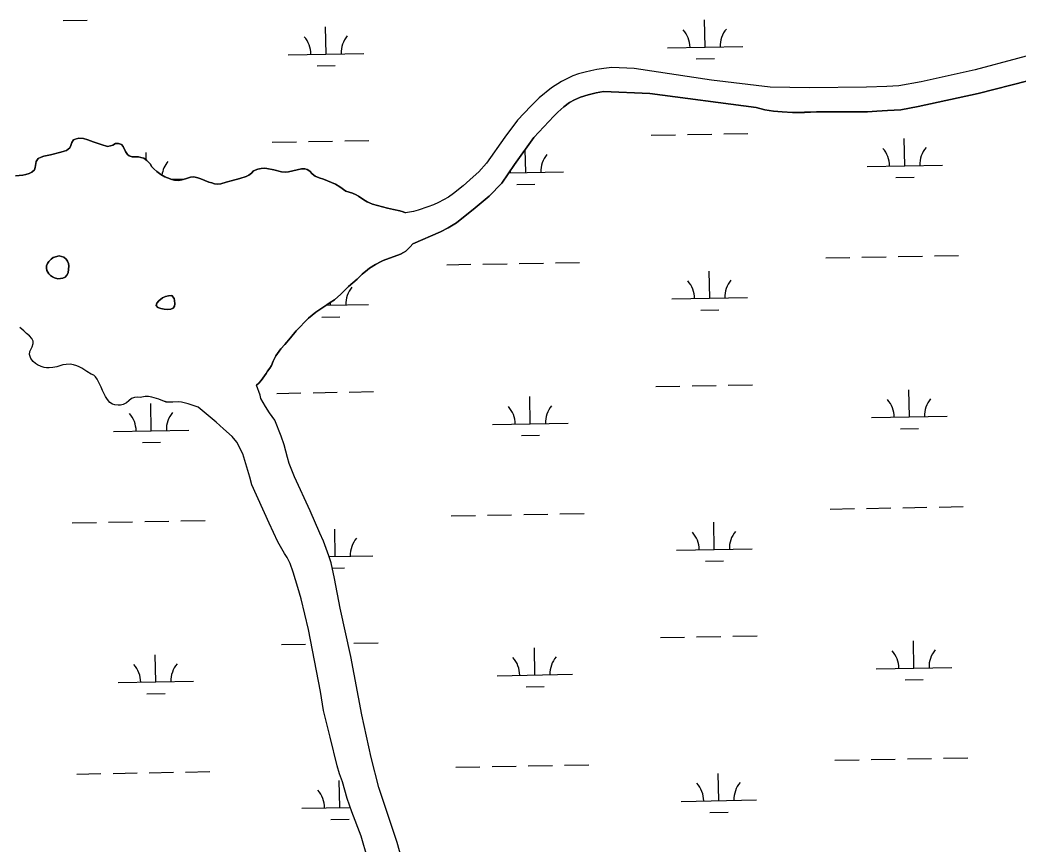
# Model space of a CAD drawing. Extents: x 3957609 to 3995875, y 234277 to 260273.
# Drawn here: x 3986202 to 3987524, y 243947 to 245039 of the extents above; entities that cross this region are included whole.
import ezdxf

# ---------------------------------------------------------------- set-up
doc = ezdxf.new("R2010")
doc.units = 0
doc.layers.add('V-TOPO-SHOR', color=7, linetype='Continuous')
doc.layers.add('V-WETL-SWMP', color=7, linetype='Continuous')

msp = doc.modelspace()

# ---------------------------------------------------------------- linework, layer by layer
at = {"layer": 'V-TOPO-SHOR'}
for points in [[(3987579.113, 245002.384), (3987466.76, 244972.475), (3987395.344, 244956.734), (3987365.91, 244951.332), (3987349.874, 244950.443), (3987323.113, 244949.384), (3987247.618, 244948.841), (3987195.701, 244949.796), (3987117.801, 244958.819), (3987015.508, 244974.099), (3986985.998, 244975.707), (3986975.162, 244974.372), (3986965.917, 244972.815), (3986958.16, 244971.254)], [(3986958.16, 244971.254), (3986950.402, 244969.481), (3986942.005, 244967.072), (3986934.456, 244964.449), (3986919.241, 244957.291), (3986906.253, 244948.849), (3986889.849, 244935.537), (3986878.763, 244924.646), (3986860.953, 244906.032), (3986844.19, 244883.272), (3986820.057, 244849.075), (3986809.71, 244837.649), (3986802.46, 244830.672), (3986789.249, 244819.152), (3986776.465, 244808.903), (3986769.862, 244804.048), (3986756.454, 244796.988), (3986749.647, 244793.724), (3986742.522, 244790.992), (3986729.336, 244786.586), (3986723.279, 244785.018), (3986712.852, 244783.236)], [(3987536.75, 244957.856), (3987470.745, 244941.243), (3987391.572, 244923.94), (3987368.409, 244919.573), (3987350.884, 244918.691), (3987336.759, 244917.687), (3987324.44, 244917.099), (3987257.016, 244916.737), (3987240.874, 244916.272), (3987225.266, 244916.229), (3987211.36, 244916.817), (3987199.895, 244917.818), (3987188.541, 244919.669), (3987177.087, 244922.477), (3987036.369, 244940.993), (3986975.01, 244943.793), (3986965.129, 244942.238), (3986954.5, 244939.523), (3986944.399, 244936.166), (3986936.422, 244932.695), (3986929.825, 244929.428)], [(3986929.825, 244929.428), (3986922.371, 244923.727), (3986914.377, 244916.432), (3986909.259, 244911.25), (3986882.812, 244883.115), (3986857.183, 244847.117), (3986840.307, 244822.553), (3986823.352, 244805.102), (3986805.029, 244789.677), (3986780.42, 244769.922), (3986769.137, 244763.278), (3986759.137, 244758.115), (3986722.453, 244742.212)], [(3986196.404, 244832.16), (3986206.281, 244833.182), (3986210.105, 244833.805), (3986214.678, 244835.378), (3986217.975, 244836.85), (3986221.494, 244840.127), (3986222.354, 244843.099), (3986223.767, 244851.162), (3986226.651, 244855.184), (3986230.481, 244856.974), (3986233.882, 244858.023), (3986238.451, 244859.276), (3986242.597, 244860.11), (3986256.308, 244863.452), (3986261.09, 244864.705), (3986263.959, 244865.649), (3986268.541, 244869.346), (3986269.827, 244872.316), (3986270.906, 244876.451), (3986273.255, 244879.733), (3986276.976, 244881.097), (3986280.165, 244881.935), (3986286.641, 244881.485), (3986292.261, 244879.973), (3986299.046, 244877.399), (3986309.861, 244873.639), (3986318.448, 244870.843), (3986322.276, 244871.783), (3986325.145, 244872.727), (3986328.871, 244874.835), (3986332.801, 244875.031), (3986336.829, 244873.528), (3986338.943, 244871.079), (3986341.994, 244864.269), (3986344.528, 244860.544), (3986347.067, 244858.623), (3986351.098, 244857.543), (3986354.493, 244857.212), (3986359.271, 244857.3)], [(3986359.271, 244857.3), (3986362.56, 244856.648), (3986366.165, 244855.358), (3986370.4, 244852.368), (3986374.523, 244848), (3986377.056, 244844.272), (3986379.698, 244841.288), (3986383.614, 244837.983), (3986389.012, 244833.819), (3986393.991, 244831.038), (3986397.806, 244829.324), (3986403.319, 244827.391), (3986406.926, 244826.42), (3986412.126, 244826.08), (3986416.588, 244827.018), (3986421.586, 244828.378), (3986428.176, 244830.475), (3986432.53, 244830.67), (3986437.623, 244829.586), (3986441.865, 244828.296), (3986452.572, 244824.005), (3986456.494, 244822.713), (3986459.887, 244821.744), (3986464.237, 244820.985), (3986468.38, 244821.499), (3986475.29, 244823.594), (3986482.094, 244825.371), (3986493.362, 244828.724), (3986501.865, 244831.448), (3986505.375, 244832.92), (3986508.892, 244835.88), (3986511.665, 244838.735), (3986517.088, 244840.942), (3986521.657, 244841.985), (3986525.798, 244842.181), (3986529.196, 244841.741), (3986538.533, 244840.113), (3986548.502, 244837.629), (3986553.809, 244837.182), (3986557.741, 244837.698), (3986575.274, 244841.235), (3986579.628, 244841.325), (3986582.702, 244840.357), (3986586.198, 244838.431), (3986589.368, 244835.022), (3986593.177, 244831.821), (3986598.584, 244829.674), (3986604.097, 244827.847), (3986619.998, 244820.987), (3986625.822, 244817.777), (3986633.973, 244811.799), (3986642.776, 244809.108), (3986647.652, 244807.179), (3986650.724, 244805.467), (3986657.712, 244800.447), (3986661.947, 244797.777), (3986665.128, 244796.277), (3986669.156, 244794.668), (3986688.989, 244789.277), (3986697.05, 244787.44), (3986705.43, 244785.814), (3986709.674, 244784.628), (3986712.852, 244783.236)], [(3986238.042, 244707.026), (3986240.782, 244702.555), (3986242.685, 244700.212), (3986245.333, 244698.502), (3986248.087, 244697.216), (3986252.435, 244695.923), (3986255.835, 244696.018), (3986258.915, 244696.64), (3986262.001, 244698.115), (3986264.559, 244700.759), (3986265.952, 244703.833), (3986266.82, 244708.183), (3986266.945, 244712.854), (3986266.534, 244716.041), (3986265.378, 244719.336), (3986263.478, 244721.679), (3986260.304, 244724.454), (3986257.123, 244725.529), (3986254.151, 244726.285), (3986246.391, 244724.085), (3986243.516, 244721.654), (3986240.743, 244718.906), (3986238.609, 244716.154), (3986237.536, 244713.186), (3986237.415, 244710.108), (3986238.042, 244707.026)], [(3986715.629, 244734.913), (3986713.178, 244732.589), (3986710.302, 244730.584), (3986705.94, 244728.265), (3986683.398, 244719.969), (3986680.42, 244718.707), (3986672.969, 244714.595), (3986665.306, 244709.743), (3986662.43, 244707.632), (3986655.504, 244701.82), (3986648.578, 244695.479), (3986637.496, 244685.755), (3986627.262, 244675.603), (3986618.843, 244668.099), (3986612.99, 244664.407), (3986608.517, 244661.241), (3986599.254, 244655.119), (3986594.144, 244651.424), (3986584.449, 244643.501), (3986567.819, 244627.111), (3986560.454, 244617.798), (3986553.094, 244609.014), (3986547.865, 244603.09), (3986541.246, 244593.986), (3986537.5, 244586.568), (3986535.141, 244581.164), (3986533.322, 244577.561), (3986530.226, 244573.433), (3986528.303, 244570.467), (3986521.577, 244561.364)], [(3986384.896, 244657.904), (3986388.711, 244656.403), (3986393.381, 244655.428), (3986398.263, 244655.197), (3986401.98, 244655.5), (3986405.064, 244656.762), (3986406.776, 244659.727), (3986407.213, 244662.803), (3986407.125, 244666.944), (3986406.604, 244669.92), (3986403.434, 244673.756), (3986399.078, 244673.135), (3986395.148, 244672.197), (3986391.212, 244670.62), (3986386.204, 244666.5), (3986383.644, 244663.536), (3986382.782, 244660.46), (3986384.896, 244657.904)], [(3986438.297, 244526.03), (3986434.16, 244527.107), (3986424.936, 244530.224), (3986416.027, 244532.595), (3986412.419, 244532.929), (3986404.561, 244532.323), (3986400.42, 244532.341), (3986395.855, 244532.677), (3986391.296, 244534.183), (3986385.995, 244536.222), (3986376.769, 244539.02), (3986372.313, 244539.782), (3986368.067, 244540.011), (3986361.479, 244538.764), (3986357.444, 244538.993), (3986354.045, 244538.475), (3986349.899, 244537.218), (3986346.277, 244534.26), (3986343.61, 244531.403), (3986339.037, 244529.298), (3986335.424, 244528.571), (3986332.24, 244528.583), (3986327.994, 244529.026), (3986324.92, 244529.994), (3986321.424, 244532.133), (3986318.36, 244535.966), (3986315.722, 244539.907), (3986311.825, 244547.886), (3986310.037, 244552.139), (3986304.454, 244562.885), (3986302.558, 244566.185), (3986300.018, 244568.425), (3986296.627, 244569.713), (3986291.011, 244573.134), (3986284.341, 244577.512), (3986280.845, 244579.226), (3986277.771, 244580.512), (3986273.104, 244581.911), (3986268.967, 244582.78), (3986263.339, 244582.483), (3986259.196, 244581.758), (3986251.01, 244579.454), (3986245.695, 244578.309), (3986241.024, 244577.797), (3986237.413, 244578.022), (3986234.337, 244578.567), (3986230.413, 244579.751), (3986225.643, 244581.893), (3986222.784, 244583.709), (3986219.716, 244586.482), (3986216.761, 244590.423), (3986215.082, 244595.526), (3986215.628, 244599.348), (3986216.702, 244602.315), (3986218.416, 244605.918), (3986220.026, 244609.946), (3986219.931, 244613.133), (3986218.248, 244616.75), (3986214.865, 244620.479), (3986210.949, 244623.574), (3986207.565, 244626.986), (3986202.169, 244631.254)], [(3986521.577, 244561.364), (3986518.483, 244557.767), (3986515.603, 244554.806)], [(3986721.026, 243880.092), (3986701.772, 243949.505), (3986677.541, 244022.121), (3986667.298, 244062.086), (3986654.998, 244118.199), (3986640.341, 244195.45), (3986626.056, 244259.531), (3986618.679, 244299.06), (3986614.515, 244319.782), (3986611.368, 244328.819), (3986604.122, 244348.49), (3986599.28, 244359.128), (3986586.445, 244388.592), (3986565.925, 244433.589), (3986558.777, 244451.136), (3986556.367, 244459.005), (3986551.976, 244475.905), (3986548.306, 244487.386), (3986539.899, 244508.55), (3986532.825, 244518.452), (3986527.232, 244526.65), (3986521.436, 244537.398), (3986520.285, 244541.543), (3986515.603, 244554.806)], [(3986670.624, 243899.675), (3986654.085, 243957.822), (3986641.899, 243989.83), (3986635.6, 244007.589), (3986629.214, 244029.699), (3986625.433, 244040.226), (3986622.079, 244050.75), (3986613.102, 244088.798), (3986604.222, 244124.298), (3986600.183, 244149.265), (3986584.166, 244231.193), (3986574.563, 244271.897), (3986570.272, 244287.204), (3986564.196, 244307.51), (3986559.889, 244318.782), (3986555.887, 244326.974), (3986552.617, 244331.977), (3986543.868, 244347.409), (3986532.288, 244372.301), (3986509.453, 244422.935), (3986506.629, 244433.138), (3986497.624, 244464.073), (3986489.604, 244479.315), (3986483.263, 244486.771), (3986471.839, 244497.331), (3986462.001, 244506.078), (3986438.297, 244526.03)]]:
    msp.add_lwpolyline(points, dxfattribs=at)
at = {"layer": 'V-WETL-SWMP'}
for p, q in [((3986259.394, 245037.904), (3986291.388, 245038.486)), ((3987109.4, 245002.609), (3987108.745, 245038.603)), ((3986607.575, 244993.485), (3986606.92, 245029.479)), ((3987059.408, 245001.7), (3987159.391, 245003.518)), ((3986557.583, 244992.576), (3986657.566, 244994.394)), ((3986595.857, 244977.838), (3986619.853, 244978.274)), ((3987097.682, 244986.963), (3987121.678, 244987.399)), ((3987038.102, 244885.862), (3987070.097, 244886.444)), ((3987086.095, 244886.735), (3987118.089, 244887.316)), ((3987134.087, 244887.607), (3987166.081, 244888.189)), ((3986536.277, 244876.737), (3986568.272, 244877.319)), ((3986584.269, 244877.61), (3986616.264, 244878.192)), ((3986632.262, 244878.482), (3986664.256, 244879.064)), ((3987373.735, 244845.527), (3987373.081, 244881.521)), ((3986369.619, 244852.921), (3986369.431, 244863.272)), ((3986871.91, 244836.402), (3986871.353, 244867.021)), ((3987323.743, 244844.618), (3987423.727, 244846.436)), ((3986849.542, 244835.996), (3986921.902, 244837.311)), ((3986401.986, 244827.858), (3986420.077, 244828.187)), ((3986860.193, 244820.756), (3986884.189, 244821.192)), ((3987362.018, 244829.88), (3987386.014, 244830.317)), ((3987365.076, 244725.279), (3987397.071, 244725.86)), ((3987413.068, 244726.151), (3987445.063, 244726.733)), ((3986767.267, 244714.409), (3986799.261, 244714.99)), ((3986815.259, 244715.281), (3986847.254, 244715.863)), ((3986863.251, 244716.154), (3986895.246, 244716.736)), ((3986911.243, 244717.027), (3986943.238, 244717.608)), ((3987269.092, 244723.533), (3987301.086, 244724.115)), ((3987317.084, 244724.406), (3987349.079, 244724.988)), ((3986265.442, 244705.284), (3986266.245, 244705.299)), ((3987115.448, 244669.989), (3987114.793, 244705.983)), ((3986607.787, 244660.758), (3986663.615, 244661.774)), ((3986613.623, 244660.865), (3986613.552, 244664.762)), ((3987065.456, 244669.08), (3987165.44, 244670.898)), ((3987103.73, 244654.343), (3987127.726, 244654.779)), ((3986601.905, 244645.218), (3986625.901, 244645.654)), ((3987092.143, 244554.114), (3987124.137, 244554.696)), ((3987140.135, 244554.987), (3987172.129, 244555.569)), ((3986542.325, 244544.117), (3986574.32, 244544.699)), ((3986590.318, 244544.99), (3986622.312, 244545.572)), ((3986638.31, 244545.862), (3986670.304, 244546.444)), ((3987044.151, 244553.242), (3987076.145, 244553.824)), ((3987379.783, 244512.907), (3987379.129, 244548.901)), ((3986376.133, 244494.658), (3986375.479, 244530.652)), ((3986877.958, 244503.782), (3986877.304, 244539.776)), ((3986827.966, 244502.873), (3986927.95, 244504.691)), ((3987329.792, 244511.998), (3987429.775, 244513.816)), ((3986326.141, 244493.749), (3986426.125, 244495.567)), ((3986866.241, 244488.136), (3986890.237, 244488.572)), ((3987368.066, 244497.26), (3987392.062, 244497.697)), ((3986364.416, 244479.011), (3986388.412, 244479.447)), ((3986773.315, 244381.789), (3986805.309, 244382.37)), ((3986821.307, 244382.661), (3986853.302, 244383.243)), ((3986869.299, 244383.534), (3986901.294, 244384.116)), ((3986917.291, 244384.407), (3986949.286, 244384.988)), ((3987275.14, 244390.913), (3987307.135, 244391.495)), ((3987323.132, 244391.786), (3987355.127, 244392.368)), ((3987371.124, 244392.659), (3987403.119, 244393.24)), ((3987419.116, 244393.531), (3987451.111, 244394.113)), ((3986271.49, 244372.664), (3986303.484, 244373.246)), ((3986319.482, 244373.537), (3986351.477, 244374.118)), ((3986367.474, 244374.409), (3986399.469, 244374.991)), ((3986415.466, 244375.282), (3986447.461, 244375.864)), ((3987121.496, 244337.369), (3987120.841, 244373.363)), ((3986619.671, 244328.245), (3986619.016, 244364.239)), ((3987071.504, 244336.46), (3987171.488, 244338.278)), ((3986611.618, 244328.098), (3986669.663, 244329.154)), ((3987109.778, 244321.723), (3987133.774, 244322.159)), ((3986615.929, 244312.743), (3986631.949, 244313.034)), ((3986548.374, 244211.497), (3986580.368, 244212.079)), ((3986644.358, 244213.242), (3986676.352, 244213.824)), ((3987050.199, 244220.622), (3987082.193, 244221.204)), ((3987098.191, 244221.494), (3987130.185, 244222.076)), ((3987146.183, 244222.367), (3987178.177, 244222.949)), ((3987385.831, 244180.287), (3987385.177, 244216.281)), ((3986382.181, 244162.038), (3986381.527, 244198.032)), ((3986884.006, 244171.162), (3986883.352, 244207.156)), ((3986834.015, 244170.253), (3986933.998, 244172.071)), ((3987335.84, 244179.378), (3987435.823, 244181.196)), ((3986332.19, 244161.129), (3986432.173, 244162.947)), ((3987374.114, 244164.64), (3987398.11, 244165.077)), ((3986370.464, 244146.391), (3986394.46, 244146.827)), ((3986872.289, 244155.516), (3986896.285, 244155.952)), ((3986923.339, 244051.787), (3986955.334, 244052.368)), ((3987281.188, 244058.293), (3987313.183, 244058.875)), ((3987329.18, 244059.166), (3987361.175, 244059.748)), ((3987377.172, 244060.039), (3987409.167, 244060.62)), ((3987425.164, 244060.911), (3987457.159, 244061.493)), ((3986277.538, 244040.044), (3986309.533, 244040.626)), ((3986325.53, 244040.917), (3986357.525, 244041.498)), ((3986373.522, 244041.789), (3986405.517, 244042.371)), ((3986421.514, 244042.662), (3986453.509, 244043.244)), ((3986779.363, 244049.169), (3986811.358, 244049.75)), ((3986827.355, 244050.041), (3986859.35, 244050.623)), ((3986875.347, 244050.914), (3986907.342, 244051.496)), ((3987127.544, 244004.749), (3987126.889, 244040.743)), ((3986625.719, 243995.625), (3986625.064, 244031.619)), ((3987077.552, 244003.84), (3987177.536, 244005.658)), ((3986575.727, 243994.716), (3986639.753, 243995.88)), ((3987115.826, 243989.103), (3987139.822, 243989.539)), ((3986614.001, 243979.978), (3986637.997, 243980.414))]:
    msp.add_line(p, q, dxfattribs=at)
for points in [[(3987579.113, 245002.385), (3987466.76, 244972.476), (3987395.344, 244956.734), (3987365.911, 244951.332), (3987349.874, 244950.442), (3987323.113, 244949.383), (3987247.618, 244948.841), (3987195.701, 244949.795), (3987117.802, 244958.819), (3987015.508, 244974.1), (3986985.997, 244975.707), (3986975.162, 244974.371), (3986965.918, 244972.816), (3986958.16, 244971.255), (3986950.402, 244969.481), (3986942.004, 244967.073), (3986934.455, 244964.45), (3986919.242, 244957.291), (3986906.254, 244948.85), (3986889.848, 244935.538), (3986878.762, 244924.647), (3986860.954, 244906.032), (3986844.191, 244883.272), (3986820.056, 244849.075), (3986809.71, 244837.65), (3986802.461, 244830.671), (3986789.248, 244819.152), (3986776.465, 244808.904), (3986769.862, 244804.047), (3986756.455, 244796.988), (3986749.646, 244793.724), (3986742.521, 244790.992), (3986729.337, 244786.586), (3986723.279, 244785.018), (3986712.853, 244783.235), (3986709.673, 244784.629), (3986705.431, 244785.814), (3986697.05, 244787.441), (3986688.988, 244789.278), (3986669.155, 244794.668), (3986665.127, 244796.277), (3986661.948, 244797.776), (3986657.711, 244800.448), (3986650.724, 244805.467), (3986647.652, 244807.178)], [(3986618.678, 244299.059), (3986614.515, 244319.781), (3986611.367, 244328.819), (3986604.121, 244348.491), (3986599.28, 244359.128), (3986586.446, 244388.592), (3986565.925, 244433.588), (3986558.776, 244451.137), (3986556.366, 244459.004), (3986551.976, 244475.904), (3986548.306, 244487.386), (3986539.898, 244508.549), (3986532.825, 244518.452), (3986527.231, 244526.651), (3986521.435, 244537.398), (3986520.284, 244541.544), (3986515.604, 244554.806), (3986518.483, 244557.767), (3986521.577, 244561.364), (3986528.303, 244570.468), (3986530.226, 244573.433), (3986533.322, 244577.561), (3986535.142, 244581.164), (3986537.5, 244586.569), (3986541.246, 244593.986), (3986547.866, 244603.09), (3986553.093, 244609.015), (3986560.455, 244617.798), (3986567.819, 244627.111), (3986584.449, 244643.501), (3986594.143, 244651.424), (3986599.254, 244655.12), (3986608.516, 244661.24), (3986612.989, 244664.407), (3986618.843, 244668.099), (3986627.262, 244675.604), (3986637.496, 244685.755), (3986648.578, 244695.478), (3986655.505, 244701.82), (3986662.43, 244707.631), (3986665.305, 244709.743), (3986672.97, 244714.596), (3986680.419, 244718.707), (3986683.397, 244719.969), (3986705.94, 244728.265), (3986710.302, 244730.583), (3986713.177, 244732.588), (3986715.629, 244734.914), (3986719.04, 244738.192), (3986722.454, 244742.213), (3986759.136, 244758.116), (3986769.138, 244763.278), (3986780.42, 244769.921), (3986805.028, 244789.676), (3986823.353, 244805.103), (3986840.307, 244822.554), (3986857.183, 244847.118), (3986882.812, 244883.115), (3986909.259, 244911.251), (3986914.377, 244916.432), (3986922.37, 244923.726), (3986929.825, 244929.429), (3986936.422, 244932.694), (3986944.399, 244936.166), (3986954.5, 244939.522), (3986965.129, 244942.239), (3986975.01, 244943.792), (3987036.369, 244940.994), (3987177.086, 244922.477), (3987188.542, 244919.67), (3987199.896, 244917.818), (3987211.359, 244916.816), (3987225.266, 244916.229), (3987240.874, 244916.271), (3987257.015, 244916.736), (3987324.44, 244917.099), (3987336.759, 244917.686), (3987350.885, 244918.69), (3987368.408, 244919.574), (3987391.572, 244923.94), (3987470.746, 244941.243), (3987536.75, 244957.856)], [(3986647.652, 244807.178), (3986642.776, 244809.109), (3986633.974, 244811.799), (3986625.823, 244817.778), (3986619.997, 244820.987), (3986604.098, 244827.847), (3986598.585, 244829.674), (3986593.178, 244831.82), (3986589.369, 244835.021), (3986586.198, 244838.431), (3986582.702, 244840.357), (3986579.627, 244841.325), (3986575.273, 244841.236), (3986557.74, 244837.698), (3986553.809, 244837.183), (3986548.502, 244837.629), (3986538.532, 244840.112), (3986529.195, 244841.742), (3986525.799, 244842.181), (3986521.658, 244841.985), (3986517.088, 244840.942), (3986511.664, 244838.735), (3986508.892, 244835.879), (3986505.376, 244832.921), (3986501.866, 244831.448), (3986493.361, 244828.723), (3986482.093, 244825.371), (3986475.29, 244823.594), (3986468.38, 244821.498), (3986464.238, 244820.984), (3986459.887, 244821.745), (3986456.494, 244822.714), (3986452.571, 244824.005), (3986441.864, 244828.295), (3986437.623, 244829.586), (3986432.531, 244830.669), (3986428.177, 244830.474), (3986421.585, 244828.378), (3986416.589, 244827.018), (3986412.126, 244826.08), (3986406.925, 244826.42), (3986403.319, 244827.39), (3986397.806, 244829.324), (3986393.99, 244831.038), (3986389.012, 244833.819), (3986383.614, 244837.982), (3986379.698, 244841.289), (3986377.056, 244844.273), (3986374.523, 244847.999), (3986370.4, 244852.369), (3986366.165, 244855.359), (3986362.561, 244856.648), (3986359.272, 244857.299), (3986354.494, 244857.212), (3986351.097, 244857.544), (3986347.067, 244858.622), (3986344.527, 244860.544), (3986341.994, 244864.27), (3986338.942, 244871.078), (3986336.829, 244873.529), (3986332.8, 244875.032), (3986328.871, 244874.835), (3986325.146, 244872.727), (3986322.276, 244871.783), (3986318.449, 244870.843), (3986309.861, 244873.638), (3986299.046, 244877.399), (3986292.261, 244879.974), (3986286.64, 244881.484), (3986280.165, 244881.935), (3986276.977, 244881.098), (3986273.255, 244879.733), (3986270.906, 244876.451), (3986269.827, 244872.315), (3986268.541, 244869.347), (3986263.96, 244865.65), (3986261.09, 244864.706), (3986256.307, 244863.451), (3986242.597, 244860.11), (3986238.452, 244859.277), (3986233.882, 244858.022), (3986230.48, 244856.974), (3986226.65, 244855.184), (3986223.767, 244851.161), (3986222.354, 244843.098), (3986221.493, 244840.128), (3986217.975, 244836.851), (3986214.678, 244835.378), (3986210.106, 244833.804), (3986206.281, 244833.183), (3986196.403, 244832.161)], [(3986349.899, 244537.218), (3986346.277, 244534.26), (3986343.611, 244531.404), (3986339.037, 244529.299), (3986335.424, 244528.571), (3986332.239, 244528.584), (3986327.994, 244529.026), (3986324.919, 244529.994), (3986321.424, 244532.132), (3986318.36, 244535.966), (3986315.722, 244539.906), (3986311.826, 244547.885), (3986310.038, 244552.139), (3986304.455, 244562.885), (3986302.557, 244566.185), (3986300.018, 244568.425), (3986296.626, 244569.713), (3986291.012, 244573.133), (3986284.341, 244577.513), (3986280.844, 244579.226), (3986277.77, 244580.513), (3986273.104, 244581.912), (3986268.967, 244582.779), (3986263.338, 244582.483), (3986259.195, 244581.757), (3986251.01, 244579.454), (3986245.696, 244578.308), (3986241.023, 244577.796), (3986237.414, 244578.023), (3986234.337, 244578.566), (3986230.413, 244579.75), (3986225.644, 244581.893), (3986222.785, 244583.71), (3986219.717, 244586.483), (3986216.76, 244590.423), (3986215.082, 244595.527), (3986215.628, 244599.347), (3986216.702, 244602.315), (3986218.416, 244605.918), (3986220.025, 244609.946), (3986219.931, 244613.132), (3986218.247, 244616.749), (3986214.865, 244620.479), (3986210.949, 244623.574), (3986207.565, 244626.985), (3986202.168, 244631.254)], [(3986670.624, 243899.676), (3986654.085, 243957.822), (3986641.899, 243989.831), (3986635.6, 244007.588), (3986629.214, 244029.699), (3986625.434, 244040.225), (3986622.079, 244050.751), (3986613.103, 244088.798), (3986604.222, 244124.298), (3986600.183, 244149.266), (3986584.166, 244231.193), (3986574.563, 244271.898), (3986570.272, 244287.205), (3986564.196, 244307.51), (3986559.889, 244318.782), (3986555.888, 244326.974), (3986552.617, 244331.978), (3986543.867, 244347.409), (3986532.289, 244372.301), (3986509.454, 244422.935), (3986506.629, 244433.139), (3986497.624, 244464.073), (3986489.603, 244479.314), (3986483.263, 244486.772), (3986471.839, 244497.33), (3986462, 244506.077), (3986438.298, 244526.029), (3986434.161, 244527.107), (3986424.937, 244530.224), (3986416.028, 244532.596), (3986412.419, 244532.929), (3986404.56, 244532.324), (3986400.419, 244532.341), (3986395.855, 244532.678), (3986391.295, 244534.183), (3986385.995, 244536.222), (3986376.769, 244539.02), (3986372.313, 244539.781), (3986368.067, 244540.011), (3986361.479, 244538.764), (3986357.445, 244538.993), (3986354.045, 244538.476), (3986349.899, 244537.218)], [(3986721.026, 243880.092), (3986701.772, 243949.505), (3986677.541, 244022.122), (3986667.298, 244062.086), (3986654.998, 244118.198), (3986640.341, 244195.449), (3986626.056, 244259.532), (3986618.678, 244299.059)]]:
    msp.add_lwpolyline(points, dxfattribs=at)
for points in [[(3986240.783, 244702.555), (3986238.041, 244707.025), (3986237.416, 244710.107), (3986237.535, 244713.186), (3986238.609, 244716.154), (3986240.744, 244718.906), (3986243.516, 244721.655), (3986246.392, 244724.086), (3986254.152, 244726.284), (3986257.122, 244725.529), (3986260.303, 244724.454), (3986263.477, 244721.68), (3986265.379, 244719.337), (3986266.533, 244716.041), (3986266.945, 244712.854), (3986266.82, 244708.182), (3986265.952, 244703.833), (3986264.56, 244700.759), (3986262.001, 244698.115), (3986258.916, 244696.641), (3986255.834, 244696.017), (3986252.436, 244695.924), (3986248.088, 244697.216), (3986245.332, 244698.501), (3986242.685, 244700.211)], [(3986388.712, 244656.403), (3986384.896, 244657.905), (3986382.783, 244660.461), (3986383.645, 244663.537), (3986386.205, 244666.5), (3986391.212, 244670.62), (3986395.147, 244672.197), (3986399.079, 244673.136), (3986403.435, 244673.756), (3986406.605, 244669.92), (3986407.124, 244666.945), (3986407.213, 244662.804), (3986406.776, 244659.727), (3986405.065, 244656.761), (3986401.981, 244655.499), (3986398.263, 244655.196), (3986393.38, 244655.428)]]:
    msp.add_lwpolyline(points, close=True, dxfattribs=at)
for centre, start, end in [((3986552.332, 244992.955), 0.269879, 41.813537), ((3986662.8, 244994.964), 140.269876, 181.813534), ((3987054.157, 245002.08), 0.269879, 41.813537), ((3987164.625, 245004.088), 140.269876, 181.813534), ((3986927.135, 244837.881), 140.269876, 181.813534), ((3987318.493, 244844.997), 0.269879, 41.813537), ((3987428.96, 244847.006), 140.269876, 181.813534), ((3986425.31, 244828.757), 140.269876, 172.950263), ((3986816.668, 244835.873), 0.269879, 5.444945), ((3987060.205, 244669.46), 0.269879, 41.813537), ((3987170.673, 244671.468), 140.269876, 181.813534), ((3986668.848, 244662.344), 140.269876, 181.813534), ((3986933.183, 244505.261), 140.269876, 181.813534), ((3987324.541, 244512.377), 0.269879, 41.813537), ((3987435.008, 244514.386), 140.269876, 181.813534), ((3986320.891, 244494.128), 0.269879, 41.813537), ((3986431.358, 244496.137), 140.269876, 181.813534), ((3986822.716, 244503.253), 0.269879, 41.813537), ((3987066.253, 244336.84), 0.269879, 41.813537), ((3987176.721, 244338.848), 140.269876, 181.813534), ((3986674.896, 244329.724), 140.269876, 181.813534), ((3987330.589, 244179.757), 0.269879, 41.813537), ((3987441.057, 244181.766), 140.269876, 181.813534), ((3986326.939, 244161.508), 0.269879, 41.813537), ((3986437.406, 244163.517), 140.269876, 181.813534), ((3986828.764, 244170.633), 0.269879, 41.813537), ((3986939.231, 244172.641), 140.269876, 181.813534), ((3987072.301, 244004.22), 0.269879, 41.813537), ((3987182.769, 244006.228), 140.269876, 181.813534), ((3986570.476, 243995.095), 0.269879, 41.813537)]:
    msp.add_arc(centre, 35.246, start, end, dxfattribs=at)

doc.saveas('drawing.dxf')
